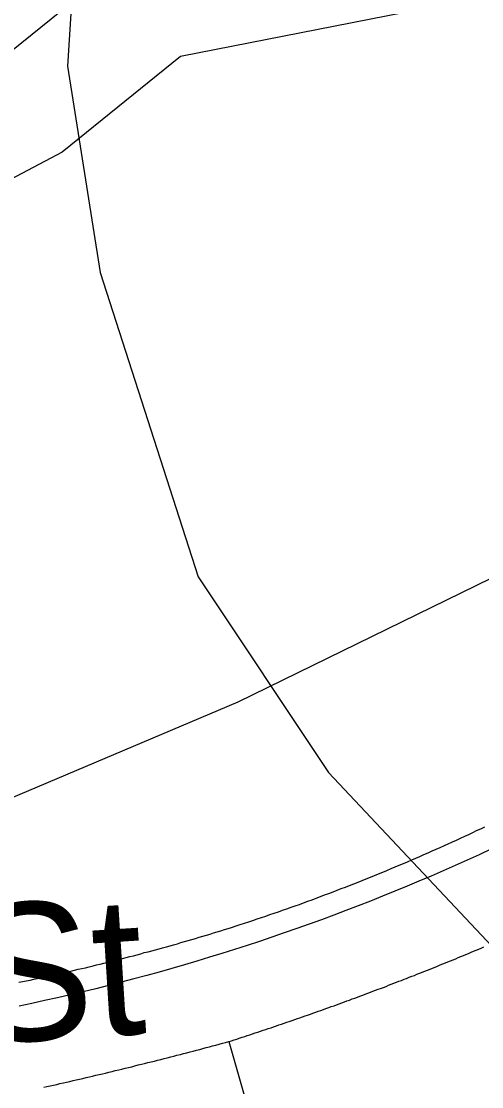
# Model space of a CAD drawing. Extents: x 1268485 to 1426702, y 514839 to 616766.
# Drawn here: x 1382372 to 1382645, y 546497 to 547131 of the extents above; entities that cross this region are included whole.
import ezdxf

# ---------------------------------------------------------------- set-up
doc = ezdxf.new("R2010")
doc.units = 0
for name, color, linetype in [('Old_Level_10', 7, 'Continuous'), ('Old_Level_3', 7, 'Continuous'), ('Old_Level_32', 7, 'Continuous'), ('Old_Level_35', 7, 'Continuous'), ('Old_Level_44', 7, 'Continuous'), ('Old_Level_58', 7, 'Continuous'), ('Old_Level_61', 7, 'Continuous')]:
    doc.layers.add(name, color=color, linetype=linetype)

msp = doc.modelspace()

# ---------------------------------------------------------------- linework, layer by layer
at = {"layer": 'Old_Level_3'}
msp.add_lwpolyline([(1382405.699, 547207.27), (1382399.24, 547103.937), (1382418.615, 546981.229), (1382476.74, 546800.395), (1382554.24, 546684.145), (1382657.574, 546574.354), (1382754.449, 546483.936), (1382915.907, 546406.436), (1382993.407, 546380.603), (1383135.49, 546348.312)], dxfattribs=at)
at = {"layer": 'Old_Level_32'}
msp.add_lwpolyline([(1383160.923, 547241.887), (1383059.608, 547082.779), (1383011.833, 547008.813), (1382977.029, 546969.696), (1382921.863, 546925.64), (1382852.234, 546891.863), (1382677.405, 546812.56), (1382500.305, 546725.914), (1382347.423, 546661.296), (1382271.739, 546637.799), (1382208.165, 546626.05), (1382171.08, 546620.177), (1382116.587, 546621.645), (1382056.041, 546623.114), (1381992.466, 546633.394), (1381910.727, 546653.954), (1381803.257, 546690.668), (1381669.716, 546753.692), (1381584.757, 546789.573), (1381494.8, 546832.241), (1381371.359, 546925.337), (1381354.867, 546957.338)], dxfattribs=at)
at = {"layer": 'Old_Level_35'}
for points in [[(1382494.98, 546524.293), (1382496.62, 546524.806), (1382498.158, 546525.318), (1382499.799, 546525.831), (1382501.234, 546526.293), (1382502.874, 546526.856), (1382504.515, 546527.369), (1382505.95, 546527.881), (1382507.591, 546528.394), (1382509.129, 546528.958), (1382510.769, 546529.419), (1382512.204, 546529.932), (1382513.845, 546530.496), (1382515.383, 546531.009), (1382517.023, 546531.521), (1382518.458, 546532.085), (1382520.099, 546532.547), (1382521.637, 546533.11), (1382523.277, 546533.623), (1382524.712, 546534.187), (1382526.353, 546534.7), (1382527.891, 546535.263), (1382529.531, 546535.776), (1382530.967, 546536.288), (1382532.607, 546536.801), (1382534.145, 546537.365), (1382535.785, 546537.929), (1382537.221, 546538.442), (1382538.759, 546539.006), (1382540.399, 546539.569), (1382541.834, 546540.082), (1382543.475, 546540.646), (1382545.013, 546541.21), (1382546.653, 546541.774), (1382548.088, 546542.338), (1382549.729, 546542.85), (1382551.267, 546543.363), (1382552.702, 546543.927), (1382554.343, 546544.491), (1382555.88, 546545.055), (1382557.521, 546545.618), (1382558.956, 546546.183), (1382560.494, 546546.746), (1382562.134, 546547.31), (1382563.672, 546547.874), (1382565.21, 546548.438), (1382566.748, 546549.002), (1382568.286, 546549.617), (1382569.926, 546550.181), (1382571.362, 546550.745), (1382572.9, 546551.309), (1382574.54, 546551.872), (1382575.975, 546552.488), (1382577.616, 546553.052), (1382579.154, 546553.615), (1382580.589, 546554.18), (1382582.23, 546554.795), (1382583.767, 546555.358), (1382585.203, 546555.923), (1382586.843, 546556.538), (1382588.381, 546557.101), (1382589.919, 546557.768), (1382591.457, 546558.332), (1382592.995, 546558.947), (1382594.533, 546559.511), (1382595.968, 546560.126), (1382597.608, 546560.69), (1382599.146, 546561.305), (1382600.582, 546561.869), (1382602.222, 546562.484), (1382603.76, 546563.15), (1382605.298, 546563.663), (1382606.733, 546564.33), (1382608.374, 546564.945), (1382609.912, 546565.56), (1382611.347, 546566.124), (1382612.987, 546566.739), (1382614.525, 546567.354), (1382615.961, 546568.021), (1382617.499, 546568.584), (1382619.036, 546569.199), (1382620.574, 546569.815), (1382622.112, 546570.43), (1382623.65, 546571.045), (1382625.085, 546571.712), (1382626.726, 546572.327), (1382628.264, 546572.942), (1382629.802, 546573.557), (1382631.237, 546574.172), (1382632.775, 546574.838), (1382634.415, 546575.453), (1382635.851, 546576.069), (1382637.389, 546576.684), (1382638.926, 546577.351), (1382640.362, 546578.017), (1382641.9, 546578.632), (1382643.54, 546579.247), (1382644.976, 546579.862), (1382646.513, 546580.58)], [(1382385.175, 546497.124), (1382387.02, 546497.585), (1382388.968, 546497.995), (1382390.916, 546498.456), (1382392.864, 546498.866), (1382394.709, 546499.328), (1382396.76, 546499.738), (1382398.605, 546500.199), (1382400.656, 546500.609), (1382402.501, 546501.122), (1382404.449, 546501.584), (1382406.397, 546501.994), (1382408.345, 546502.455), (1382410.293, 546502.865), (1382412.241, 546503.378), (1382414.087, 546503.788), (1382416.137, 546504.25), (1382417.983, 546504.762), (1382420.033, 546505.172), (1382421.879, 546505.633), (1382423.827, 546506.146), (1382425.775, 546506.556), (1382427.62, 546507.069), (1382429.671, 546507.479), (1382431.516, 546507.991), (1382433.464, 546508.453), (1382435.412, 546508.914), (1382437.36, 546509.376), (1382439.206, 546509.888), (1382441.154, 546510.401), (1382443.102, 546510.811), (1382445.05, 546511.324), (1382446.998, 546511.836), (1382448.843, 546512.247), (1382450.894, 546512.759), (1382452.739, 546513.272), (1382454.585, 546513.733), (1382456.635, 546514.245), (1382458.481, 546514.707), (1382460.531, 546515.168), (1382462.377, 546515.681), (1382464.222, 546516.193), (1382466.273, 546516.706), (1382468.118, 546517.168), (1382470.169, 546517.68), (1382472.014, 546518.193), (1382473.86, 546518.706), (1382475.91, 546519.167), (1382477.756, 546519.679), (1382479.601, 546520.192), (1382481.652, 546520.705), (1382483.497, 546521.269), (1382485.342, 546521.73), (1382487.393, 546522.242), (1382489.238, 546522.755), (1382491.289, 546523.268), (1382493.134, 546523.832), (1382494.98, 546524.293)], [(1382494.98, 546524.293), (1382514.767, 546454.934), (1382565.62, 546276.437), (1382611.45, 546117.982)]]:
    msp.add_lwpolyline(points, dxfattribs=at)
at = {"layer": 'Old_Level_44'}
for points in [[(1382496.723, 546592.165), (1382499.389, 546592.985), (1382501.849, 546593.806), (1382504.412, 546594.626), (1382506.873, 546595.498), (1382509.334, 546596.318), (1382511.897, 546597.189), (1382514.357, 546598.009), (1382517.023, 546598.881), (1382519.484, 546599.752), (1382522.047, 546600.572), (1382524.507, 546601.444), (1382526.968, 546602.315), (1382529.531, 546603.238), (1382531.992, 546604.11), (1382534.452, 546604.981), (1382537.016, 546605.853), (1382539.476, 546606.826), (1382542.039, 546607.698), (1382544.5, 546608.621), (1382546.961, 546609.544), (1382549.421, 546610.517), (1382551.882, 546611.44), (1382554.343, 546612.363), (1382556.906, 546613.337), (1382559.366, 546614.26), (1382561.827, 546615.183), (1382564.288, 546616.105), (1382566.748, 546617.131), (1382569.209, 546618.053), (1382571.772, 546619.079), (1382574.13, 546620.052), (1382576.591, 546620.975), (1382579.154, 546622), (1382581.512, 546623.026), (1382583.973, 546624), (1382586.536, 546625.025), (1382588.894, 546626.05), (1382591.354, 546627.076), (1382593.918, 546628.049), (1382596.276, 546629.126), (1382598.736, 546630.151), (1382601.094, 546631.177), (1382603.658, 546632.253), (1382606.016, 546633.227), (1382608.476, 546634.303), (1382610.834, 546635.38), (1382613.398, 546636.456), (1382615.756, 546637.584), (1382618.114, 546638.609), (1382620.574, 546639.686), (1382623.035, 546640.763), (1382625.393, 546641.89), (1382627.854, 546643.018), (1382630.212, 546644.043), (1382632.672, 546645.171), (1382635.133, 546646.299), (1382637.491, 546647.427), (1382639.849, 546648.555), (1382642.207, 546649.682), (1382644.77, 546650.81), (1382647.129, 546651.938)], [(1382650.717, 546638.609), (1382643.643, 546635.329), (1382636.671, 546632.15), (1382629.494, 546628.921), (1382622.42, 546625.743), (1382615.243, 546622.615), (1382607.964, 546619.54), (1382600.889, 546616.566), (1382593.61, 546613.645), (1382586.331, 546610.672), (1382579.154, 546607.801), (1382571.874, 546604.93), (1382564.595, 546602.11), (1382557.418, 546599.394), (1382550.139, 546596.676), (1382542.757, 546594.011), (1382535.375, 546591.448), (1382527.993, 546588.834), (1382520.611, 546586.321), (1382513.23, 546583.81), (1382505.848, 546581.4), (1382498.466, 546578.991), (1382490.981, 546576.633), (1382483.6, 546574.377), (1382476.115, 546572.122), (1382468.631, 546569.866), (1382461.249, 546567.764), (1382453.764, 546565.611), (1382446.28, 546563.56), (1382438.591, 546561.51), (1382431.106, 546559.562), (1382423.622, 546557.614), (1382416.035, 546555.666), (1382408.55, 546553.872), (1382400.861, 546552.078), (1382393.274, 546550.335), (1382385.585, 546548.643), (1382378.1, 546547.003), (1382370.513, 546545.362)], [(1382370.411, 546559.511), (1382372.666, 546560.024), (1382374.717, 546560.434), (1382376.972, 546560.895), (1382379.228, 546561.357), (1382381.381, 546561.817), (1382383.637, 546562.33), (1382385.892, 546562.74), (1382388.045, 546563.253), (1382390.301, 546563.765), (1382392.351, 546564.227), (1382394.607, 546564.74), (1382396.863, 546565.201), (1382399.016, 546565.713), (1382401.271, 546566.226), (1382403.424, 546566.739), (1382405.577, 546567.251), (1382407.73, 546567.764), (1382409.986, 546568.226), (1382412.139, 546568.789), (1382414.394, 546569.302), (1382416.548, 546569.866), (1382418.701, 546570.379), (1382420.854, 546570.942), (1382423.109, 546571.507), (1382425.262, 546572.019), (1382427.518, 546572.583), (1382429.671, 546573.147), (1382431.926, 546573.71), (1382433.977, 546574.275), (1382436.233, 546574.838), (1382438.386, 546575.351), (1382440.539, 546575.915), (1382442.794, 546576.479), (1382444.845, 546577.146), (1382447.1, 546577.709), (1382449.253, 546578.273), (1382451.406, 546578.888), (1382453.662, 546579.452), (1382455.712, 546580.067), (1382457.968, 546580.682), (1382460.121, 546581.247), (1382462.274, 546581.862), (1382464.53, 546582.477), (1382466.58, 546583.143), (1382468.733, 546583.758), (1382470.886, 546584.373), (1382473.142, 546584.988), (1382475.295, 546585.604), (1382477.345, 546586.27), (1382479.601, 546586.936), (1382481.754, 546587.552), (1382483.907, 546588.167), (1382485.958, 546588.884), (1382488.213, 546589.5), (1382490.366, 546590.166), (1382492.519, 546590.832), (1382494.672, 546591.499), (1382496.723, 546592.165)]]:
    msp.add_lwpolyline(points, dxfattribs=at)
at = {"layer": 'Old_Level_58'}
msp.add_lwpolyline([(1383131.625, 547103.42), (1383022.89, 547131.132), (1382670.329, 547149.834), (1382466.343, 547109.676), (1382396.119, 547052.786), (1382275.734, 546989.203), (1382248.982, 546915.581), (1382182.102, 546865.383), (1382128.597, 546851.997), (1382026.716, 546867.729), (1381927.11, 546917.209), (1381860.913, 546992.97), (1381680.643, 547117.099), (1381547.926, 547494.123), (1381379.255, 548225.686), (1381315.642, 548310.627), (1381146.925, 548684.184), (1381070.313, 548992.903), (1381057.252, 549013.822), (1381003.611, 549236.576)], dxfattribs=at)
msp.add_lwpolyline([(1383131.625, 547103.42), (1383022.89, 547131.132), (1382670.329, 547149.834), (1382466.343, 547109.676), (1382396.119, 547052.786), (1382275.734, 546989.203), (1382248.982, 546915.581), (1382182.102, 546865.383), (1382128.597, 546851.997), (1382026.716, 546867.729), (1381927.11, 546917.209), (1381860.913, 546992.97), (1381680.643, 547117.099), (1381547.926, 547494.123), (1381379.255, 548225.686), (1381315.642, 548310.627), (1381146.925, 548684.184), (1381070.313, 548992.903), (1381057.252, 549013.822), (1381003.611, 549236.576)], dxfattribs=at)
at = {"layer": 'Old_Level_61'}
msp.add_lwpolyline([(1383249.842, 547141.005), (1383032.826, 547196.314), (1382665.659, 547215.791), (1382437.692, 547170.912), (1382359.801, 547107.81), (1382222.708, 547035.402), (1382193.978, 546956.34), (1382153.316, 546925.82), (1382125.52, 546918.866), (1382046.79, 546931.024), (1381967.958, 546970.184), (1381904.907, 547042.344), (1381735.446, 547159.031), (1381611.039, 547512.445), (1381440.081, 548253.929), (1381372.479, 548344.197), (1381209.176, 548705.767), (1381131.489, 549018.82), (1381118.551, 549039.54), (1381068.249, 549225.287)], dxfattribs=at)

# ---------------------------------------------------------------- texts
at = {"layer": 'Old_Level_10'}
msp.add_text('S Main St', height=82.0208, rotation=3.610506, dxfattribs=at).set_placement((1381972.243, 546499.268))

doc.saveas('drawing.dxf')
